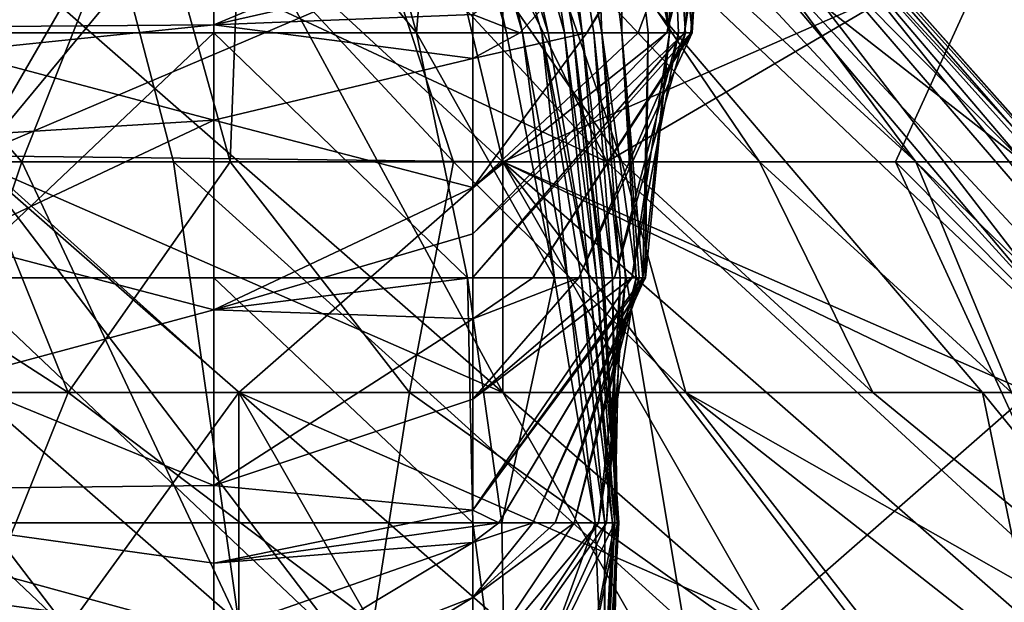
# Model space of a CAD drawing. Extents: x -161 to 11, y -10 to 160.
# Tile 447 of 499: x 0.98495 to 1.00164, y 0.16501 to 0.17488. Entities that reach past the tile are written whole.
import ezdxf

# ---------------------------------------------------------------- set-up
doc = ezdxf.new("R2010")
doc.units = 0
doc.header["$MEASUREMENT"] = 0
doc.layers.get('0').update_dxf_attribs({"linetype": 'CONTINUOUS'})

msp = doc.modelspace()

# ---------------------------------------------------------------- linework, layer by layer
for points in [[(0.984051, 0.184193, 0.709769), (0.994903, 0.172474, 0.709769), (0.989132, 0.184193, 0.717581)], [(0.986535, 0.17638, 0.701956), (0.994903, 0.172474, 0.709769), (0.984051, 0.184193, 0.709769)], [(1.00158, 0.17638, 0.725394), (0.989132, 0.184193, 0.717581), (0.994903, 0.172474, 0.709769)], [(0.991272, 0.180287, 0.272269), (0.990441, 0.184193, 0.276175), (1.003631, 0.168568, 0.276175)], [(0.990441, 0.184193, 0.276175), (0.993136, 0.182177, 0.280081), (1.003631, 0.168568, 0.276175)], [(1.00158, 0.17638, 0.725394), (1.010129, 0.172474, 0.733206), (1.002279, 0.184193, 0.737112)], [(0.995127, 0.178809, 0.161692), (0.995961, 0.174659, 0.154178), (0.994934, 0.182959, 0.154178)], [(0.995934, 0.178809, 0.146664), (0.994934, 0.182959, 0.154178), (0.995961, 0.174659, 0.154178)], [(0.993136, 0.182177, 0.280081), (0.997607, 0.177602, 0.283987), (1.004863, 0.168568, 0.280081)], [(0.993136, 0.182177, 0.280081), (1.004863, 0.168568, 0.280081), (1.003631, 0.168568, 0.276175)], [(0.988665, 0.180287, 0.523417), (0.984194, 0.172578, 0.526175), (0.979723, 0.17638, 0.522635)], [(0.993136, 0.168568, 0.267458), (0.979723, 0.180287, 0.266531), (0.988909, 0.17638, 0.268362)], [(0.984194, 0.172474, 0.266154), (0.979723, 0.180287, 0.266531), (0.993136, 0.168568, 0.267458)], [(0.993136, 0.17638, 0.526895), (0.984194, 0.172578, 0.526175), (0.988665, 0.180287, 0.523417)], [(0.988665, 0.17638, 0.348448), (0.992305, 0.172474, 0.346487), (0.989728, 0.180287, 0.342581)], [(0.993136, 0.172474, 0.268767), (0.988909, 0.17638, 0.268362), (0.991272, 0.180287, 0.272269)], [(0.992305, 0.172474, 0.346487), (0.995158, 0.172474, 0.342581), (0.989728, 0.180287, 0.342581)], [(0.99381, 0.17638, 0.338675), (0.989728, 0.180287, 0.342581), (0.995158, 0.172474, 0.342581)], [(0.991272, 0.180287, 0.272269), (1.003631, 0.168568, 0.276175), (1.00127, 0.168568, 0.272269)], [(0.991272, 0.180287, 0.272269), (1.00127, 0.168568, 0.272269), (0.993136, 0.172474, 0.268767)], [(0.993136, 0.180001, 0.330862), (0.993136, 0.178888, 0.334769), (1.000139, 0.172474, 0.330862)], [(0.993136, 0.180001, 0.330862), (1.000139, 0.172474, 0.330862), (0.997607, 0.175881, 0.326956)], [(0.993136, 0.178888, 0.334769), (0.99381, 0.17638, 0.338675), (0.997489, 0.172474, 0.338675)], [(1.000139, 0.172474, 0.330862), (0.993136, 0.178888, 0.334769), (0.997489, 0.172474, 0.338675)], [(0.98369, 0.174659, 0.270649), (0.98824, 0.178809, 0.268927), (0.98385, 0.178809, 0.270764)], [(0.98824, 0.178809, 0.268927), (0.98369, 0.174659, 0.270649), (0.98824, 0.174659, 0.269636)], [(0.98824, 0.174659, 0.269636), (0.991674, 0.174659, 0.266891), (0.98824, 0.178809, 0.268927)], [(0.990522, 0.178809, 0.266891), (0.98824, 0.178809, 0.268927), (0.991674, 0.174659, 0.266891)], [(0.992016, 0.178809, 0.263134), (0.990522, 0.178809, 0.266891), (0.991674, 0.174659, 0.266891)], [(0.991674, 0.174659, 0.266891), (0.993202, 0.174659, 0.263134), (0.992016, 0.178809, 0.263134)], [(0.992264, 0.178809, 0.259377), (0.992016, 0.178809, 0.263134), (0.993202, 0.174659, 0.263134)], [(0.993471, 0.174659, 0.259377), (0.992264, 0.178809, 0.259377), (0.993202, 0.174659, 0.263134)], [(0.992586, 0.178809, 0.248106), (0.992264, 0.178809, 0.259377), (0.993471, 0.174659, 0.259377)], [(0.993802, 0.174659, 0.244349), (0.992586, 0.178809, 0.248106), (0.993471, 0.174659, 0.259377)], [(0.993905, 0.174659, 0.236834), (0.992586, 0.178809, 0.248106), (0.993802, 0.174659, 0.244349)], [(0.992586, 0.178809, 0.248106), (0.993905, 0.174659, 0.236834), (0.993011, 0.178809, 0.233077)], [(0.994182, 0.174659, 0.221806), (0.993011, 0.178809, 0.233077), (0.993905, 0.174659, 0.236834)], [(0.994182, 0.174659, 0.221806), (0.993566, 0.178809, 0.210535), (0.993011, 0.178809, 0.233077)], [(0.994333, 0.174659, 0.210535), (0.993566, 0.178809, 0.210535), (0.994182, 0.174659, 0.221806)], [(0.99368, 0.178809, 0.20302), (0.993566, 0.178809, 0.210535), (0.994333, 0.174659, 0.210535)], [(0.994483, 0.174659, 0.20302), (0.99368, 0.178809, 0.20302), (0.994333, 0.174659, 0.210535)], [(0.99368, 0.178809, 0.20302), (0.994483, 0.174659, 0.20302), (0.994015, 0.178809, 0.191749)], [(0.994681, 0.174659, 0.191749), (0.994015, 0.178809, 0.191749), (0.994483, 0.174659, 0.20302)], [(0.994818, 0.174659, 0.184235), (0.994015, 0.178809, 0.191749), (0.994681, 0.174659, 0.191749)], [(0.994818, 0.174659, 0.184235), (0.994643, 0.178809, 0.172963), (0.994015, 0.178809, 0.191749)], [(0.997003, 0.178809, 0.127878), (0.995432, 0.174659, 0.127878), (0.994562, 0.174659, 0.124121)], [(0.997019, 0.178575, 0.124121), (0.997003, 0.178809, 0.127878), (0.994562, 0.174659, 0.124121)], [(0.995156, 0.174659, 0.172963), (0.994643, 0.178809, 0.172963), (0.994818, 0.174659, 0.184235)], [(0.995127, 0.178809, 0.161692), (0.994643, 0.178809, 0.172963), (0.995156, 0.174659, 0.172963)], [(0.9956, 0.174659, 0.161692), (0.995127, 0.178809, 0.161692), (0.995156, 0.174659, 0.172963)], [(0.995961, 0.174659, 0.154178), (0.995127, 0.178809, 0.161692), (0.9956, 0.174659, 0.161692)], [(0.995432, 0.174659, 0.127878), (0.997003, 0.178809, 0.127878), (0.995918, 0.174659, 0.131635)], [(0.995918, 0.174659, 0.131635), (0.99684, 0.178809, 0.131635), (0.996218, 0.174659, 0.135392)], [(0.997003, 0.178809, 0.127878), (0.99684, 0.178809, 0.131635), (0.995918, 0.174659, 0.131635)], [(0.996232, 0.174659, 0.146664), (0.995934, 0.178809, 0.146664), (0.996114, 0.174659, 0.150421)], [(0.996349, 0.174659, 0.142906), (0.995934, 0.178809, 0.146664), (0.996232, 0.174659, 0.146664)], [(0.995934, 0.178809, 0.146664), (0.996349, 0.174659, 0.142906), (0.9966, 0.178809, 0.135392)], [(0.996114, 0.174659, 0.150421), (0.995934, 0.178809, 0.146664), (0.995961, 0.174659, 0.154178)], [(0.996218, 0.174659, 0.135392), (0.9966, 0.178809, 0.135392), (0.996322, 0.174659, 0.139149)], [(0.99684, 0.178809, 0.131635), (0.9966, 0.178809, 0.135392), (0.996218, 0.174659, 0.135392)], [(0.996322, 0.174659, 0.139149), (0.9966, 0.178809, 0.135392), (0.996349, 0.174659, 0.142906)], [(0.997019, 0.178559, 0.120364), (0.993425, 0.174659, 0.120364), (0.992629, 0.174972, 0.116607)], [(0.997019, 0.178559, 0.120364), (0.997019, 0.178575, 0.124121), (0.993425, 0.174659, 0.120364)], [(0.993425, 0.174659, 0.120364), (0.997019, 0.178575, 0.124121), (0.994562, 0.174659, 0.124121)], [(0.999, 0.17638, 0.299612), (1.005957, 0.168568, 0.299612), (0.997607, 0.17784, 0.287894)], [(1.005718, 0.168568, 0.287894), (0.997607, 0.17784, 0.287894), (1.005957, 0.168568, 0.299612)], [(0.997607, 0.177602, 0.283987), (0.997607, 0.17784, 0.287894), (1.005718, 0.168568, 0.287894)], [(1.004863, 0.168568, 0.280081), (0.997607, 0.177602, 0.283987), (1.005718, 0.168568, 0.287894)], [(0.997607, 0.177593, 0.311331), (1.005927, 0.168568, 0.311331), (0.999, 0.17638, 0.299612)], [(0.997607, 0.177593, 0.311331), (0.998102, 0.17638, 0.319144), (1.001956, 0.172474, 0.319144)], [(1.001956, 0.172474, 0.319144), (1.005927, 0.168568, 0.311331), (0.997607, 0.177593, 0.311331)], [(0.970681, 0.174659, 0.121665), (0.98824, 0.177376, 0.105335), (0.98824, 0.174793, 0.116607)], [(0.970681, 0.174659, 0.121665), (0.975071, 0.177167, 0.109092), (0.98824, 0.177376, 0.105335)], [(0.98824, 0.177376, 0.105335), (0.992629, 0.176628, 0.109092), (0.98824, 0.174793, 0.116607)], [(0.98824, 0.174793, 0.116607), (0.992629, 0.176628, 0.109092), (0.992629, 0.175797, 0.112849)], [(0.980222, 0.172474, 0.686331), (0.984985, 0.172474, 0.694144), (0.981562, 0.17638, 0.694144)], [(0.981562, 0.17638, 0.694144), (0.984985, 0.172474, 0.694144), (0.986535, 0.17638, 0.701956)], [(0.984516, 0.17638, 0.3543), (0.984194, 0.172474, 0.354413), (0.987434, 0.17638, 0.350394)], [(0.98852, 0.172474, 0.350394), (0.987434, 0.17638, 0.350394), (0.984194, 0.172474, 0.354413)], [(0.993136, 0.17638, 0.526895), (0.993136, 0.172474, 0.528747), (0.984194, 0.172578, 0.526175)], [(0.984985, 0.172474, 0.694144), (0.987559, 0.172474, 0.69805), (0.986535, 0.17638, 0.701956)], [(0.994903, 0.172474, 0.709769), (0.986535, 0.17638, 0.701956), (0.987559, 0.172474, 0.69805)], [(0.988665, 0.17638, 0.348448), (0.987434, 0.17638, 0.350394), (0.98852, 0.172474, 0.350394)], [(0.988665, 0.17638, 0.348448), (0.98852, 0.172474, 0.350394), (0.992305, 0.172474, 0.346487)], [(0.993136, 0.172474, 0.268767), (0.993136, 0.168568, 0.267458), (0.988909, 0.17638, 0.268362)], [(1.002078, 0.17638, 0.53069), (0.993136, 0.172474, 0.528747), (0.993136, 0.17638, 0.526895)], [(1.002078, 0.168568, 0.533395), (0.993136, 0.172474, 0.528747), (1.002078, 0.17638, 0.53069)], [(0.995158, 0.172474, 0.342581), (0.997489, 0.172474, 0.338675), (0.99381, 0.17638, 0.338675)], [(0.999795, 0.172474, 0.717581), (1.00158, 0.17638, 0.725394), (0.994903, 0.172474, 0.709769)], [(0.997607, 0.175881, 0.326956), (1.001956, 0.172474, 0.319144), (0.998102, 0.17638, 0.319144)], [(1.005957, 0.168568, 0.299612), (0.999, 0.17638, 0.299612), (1.005927, 0.168568, 0.311331)], [(0.999795, 0.172474, 0.717581), (1.00495, 0.172474, 0.725394), (1.00158, 0.17638, 0.725394)], [(1.010129, 0.172474, 0.733206), (1.00158, 0.17638, 0.725394), (1.00495, 0.172474, 0.725394)], [(1.000139, 0.172474, 0.330862), (1.006549, 0.166261, 0.330862), (0.997607, 0.175881, 0.326956)], [(0.997607, 0.175881, 0.326956), (1.006549, 0.166261, 0.330862), (1.001956, 0.172474, 0.319144)], [(0.992629, 0.175797, 0.112849), (0.992629, 0.174972, 0.116607), (0.98824, 0.174793, 0.116607)], [(0.98824, 0.174793, 0.116607), (0.992629, 0.174972, 0.116607), (0.992629, 0.174225, 0.120364)], [(0.993425, 0.174659, 0.120364), (0.992629, 0.174225, 0.120364), (0.992629, 0.174972, 0.116607)], [(0.98824, 0.174793, 0.116607), (0.98385, 0.174342, 0.120364), (0.970681, 0.174659, 0.121665)], [(0.98385, 0.174342, 0.120364), (0.98824, 0.174793, 0.116607), (0.98824, 0.17318, 0.124121)], [(0.98824, 0.17318, 0.124121), (0.98824, 0.174793, 0.116607), (0.992629, 0.174225, 0.120364)], [(0.98824, 0.174659, 0.269636), (0.98369, 0.174659, 0.270649), (0.98385, 0.170509, 0.270577)], [(0.98824, 0.170509, 0.270009), (0.98824, 0.174659, 0.269636), (0.98385, 0.170509, 0.270577)], [(0.98824, 0.170509, 0.270009), (0.992539, 0.170509, 0.266891), (0.98824, 0.174659, 0.269636)], [(0.991674, 0.174659, 0.266891), (0.98824, 0.174659, 0.269636), (0.992539, 0.170509, 0.266891)], [(0.992539, 0.170509, 0.266891), (0.994015, 0.170509, 0.263134), (0.991674, 0.174659, 0.266891)], [(0.991674, 0.174659, 0.266891), (0.994015, 0.170509, 0.263134), (0.993202, 0.174659, 0.263134)], [(0.992629, 0.170514, 0.139149), (0.996322, 0.174659, 0.139149), (0.993648, 0.170509, 0.142906)], [(0.996218, 0.174659, 0.135392), (0.996322, 0.174659, 0.139149), (0.992629, 0.170514, 0.139149)], [(0.992629, 0.171256, 0.135392), (0.996218, 0.174659, 0.135392), (0.992629, 0.170514, 0.139149)], [(0.996218, 0.174659, 0.135392), (0.992629, 0.171256, 0.135392), (0.995918, 0.174659, 0.131635)], [(0.992629, 0.172042, 0.131635), (0.995918, 0.174659, 0.131635), (0.992629, 0.171256, 0.135392)], [(0.995918, 0.174659, 0.131635), (0.992629, 0.172042, 0.131635), (0.995432, 0.174659, 0.127878)], [(0.995432, 0.174659, 0.127878), (0.992629, 0.172042, 0.131635), (0.994562, 0.174659, 0.124121)], [(0.994562, 0.174659, 0.124121), (0.992629, 0.172042, 0.131635), (0.992629, 0.174225, 0.120364)], [(0.994562, 0.174659, 0.124121), (0.992629, 0.174225, 0.120364), (0.993425, 0.174659, 0.120364)], [(0.993471, 0.174659, 0.259377), (0.993202, 0.174659, 0.263134), (0.994015, 0.170509, 0.263134)], [(0.994235, 0.170509, 0.259377), (0.993471, 0.174659, 0.259377), (0.994015, 0.170509, 0.263134)], [(0.993802, 0.174659, 0.244349), (0.993471, 0.174659, 0.259377), (0.994235, 0.170509, 0.259377)], [(0.993648, 0.170509, 0.142906), (0.996349, 0.174659, 0.142906), (0.994424, 0.170509, 0.146664)], [(0.996349, 0.174659, 0.142906), (0.993648, 0.170509, 0.142906), (0.996322, 0.174659, 0.139149)], [(0.994466, 0.170509, 0.248106), (0.993802, 0.174659, 0.244349), (0.994235, 0.170509, 0.259377)], [(0.994601, 0.170509, 0.236834), (0.993802, 0.174659, 0.244349), (0.994466, 0.170509, 0.248106)], [(0.993802, 0.174659, 0.244349), (0.994601, 0.170509, 0.236834), (0.993905, 0.174659, 0.236834)], [(0.993905, 0.174659, 0.236834), (0.994601, 0.170509, 0.236834), (0.994182, 0.174659, 0.221806)], [(0.994727, 0.170509, 0.225563), (0.994182, 0.174659, 0.221806), (0.994601, 0.170509, 0.236834)], [(0.994333, 0.174659, 0.210535), (0.994182, 0.174659, 0.221806), (0.994727, 0.170509, 0.225563)], [(0.994818, 0.170509, 0.214292), (0.994333, 0.174659, 0.210535), (0.994727, 0.170509, 0.225563)], [(0.994852, 0.170509, 0.206778), (0.994333, 0.174659, 0.210535), (0.994818, 0.170509, 0.214292)], [(0.994483, 0.174659, 0.20302), (0.994333, 0.174659, 0.210535), (0.994852, 0.170509, 0.206778)], [(0.994424, 0.170509, 0.146664), (0.996232, 0.174659, 0.146664), (0.995029, 0.170509, 0.150421)], [(0.996349, 0.174659, 0.142906), (0.996232, 0.174659, 0.146664), (0.994424, 0.170509, 0.146664)], [(0.994995, 0.170509, 0.195506), (0.994483, 0.174659, 0.20302), (0.994852, 0.170509, 0.206778)], [(0.994995, 0.170509, 0.195506), (0.994681, 0.174659, 0.191749), (0.994483, 0.174659, 0.20302)], [(0.995129, 0.170509, 0.187992), (0.994681, 0.174659, 0.191749), (0.994995, 0.170509, 0.195506)], [(0.994818, 0.174659, 0.184235), (0.994681, 0.174659, 0.191749), (0.995129, 0.170509, 0.187992)], [(0.995219, 0.170509, 0.184235), (0.994818, 0.174659, 0.184235), (0.995129, 0.170509, 0.187992)], [(0.995397, 0.170509, 0.176721), (0.994818, 0.174659, 0.184235), (0.995219, 0.170509, 0.184235)], [(0.995397, 0.170509, 0.176721), (0.995156, 0.174659, 0.172963), (0.994818, 0.174659, 0.184235)], [(0.995029, 0.170509, 0.150421), (0.996114, 0.174659, 0.150421), (0.995324, 0.170509, 0.154178)], [(0.996114, 0.174659, 0.150421), (0.995029, 0.170509, 0.150421), (0.996232, 0.174659, 0.146664)], [(0.995449, 0.170509, 0.172963), (0.995156, 0.174659, 0.172963), (0.995397, 0.170509, 0.176721)], [(0.99551, 0.170509, 0.169206), (0.995156, 0.174659, 0.172963), (0.995449, 0.170509, 0.172963)], [(0.9956, 0.174659, 0.161692), (0.995156, 0.174659, 0.172963), (0.99551, 0.170509, 0.169206)], [(0.995324, 0.170509, 0.154178), (0.995961, 0.174659, 0.154178), (0.995509, 0.170509, 0.157935)], [(0.995961, 0.174659, 0.154178), (0.995324, 0.170509, 0.154178), (0.996114, 0.174659, 0.150421)], [(0.995509, 0.170509, 0.157935), (0.995961, 0.174659, 0.154178), (0.995556, 0.170509, 0.161692)], [(0.9956, 0.174659, 0.161692), (0.99551, 0.170509, 0.169206), (0.995548, 0.170509, 0.165449)], [(0.995556, 0.170509, 0.161692), (0.9956, 0.174659, 0.161692), (0.995548, 0.170509, 0.165449)], [(0.9956, 0.174659, 0.161692), (0.995556, 0.170509, 0.161692), (0.995961, 0.174659, 0.154178)], [(0.975071, 0.172375, 0.131635), (0.98385, 0.174342, 0.120364), (0.98824, 0.17318, 0.124121)], [(0.98824, 0.17318, 0.124121), (0.992629, 0.174225, 0.120364), (0.992629, 0.172042, 0.131635)], [(0.98824, 0.17318, 0.124121), (0.98385, 0.171114, 0.135392), (0.975071, 0.172375, 0.131635)], [(0.98385, 0.171114, 0.135392), (0.98824, 0.17318, 0.124121), (0.98824, 0.169965, 0.139149)], [(0.98824, 0.17318, 0.124121), (0.992629, 0.172042, 0.131635), (0.98824, 0.169965, 0.139149)], [(0.988665, 0.168568, 0.529613), (0.984194, 0.168568, 0.528858), (0.984194, 0.172578, 0.526175)], [(0.993136, 0.172474, 0.528747), (0.988665, 0.168568, 0.529613), (0.984194, 0.172578, 0.526175)], [(0.985774, 0.168568, 0.3543), (0.979723, 0.172474, 0.357912), (0.978697, 0.168568, 0.358206)], [(0.984194, 0.172474, 0.354413), (0.979723, 0.172474, 0.357912), (0.985774, 0.168568, 0.3543)], [(0.979723, 0.164662, 0.265282), (0.979723, 0.172474, 0.265663), (0.988665, 0.160755, 0.265406)], [(0.984194, 0.172474, 0.266154), (0.993136, 0.160755, 0.265797), (0.979723, 0.172474, 0.265663)], [(0.993136, 0.160755, 0.265797), (0.988665, 0.160755, 0.265406), (0.979723, 0.172474, 0.265663)], [(0.980222, 0.172474, 0.686331), (0.982379, 0.164662, 0.678519), (0.984985, 0.172474, 0.694144)], [(0.988665, 0.164662, 0.689573), (0.984985, 0.172474, 0.694144), (0.982379, 0.164662, 0.678519)], [(0.985774, 0.168568, 0.3543), (0.98852, 0.172474, 0.350394), (0.984194, 0.172474, 0.354413)], [(0.984194, 0.172474, 0.266154), (0.993136, 0.168568, 0.267458), (0.997607, 0.160755, 0.266701)], [(0.993136, 0.160755, 0.265797), (0.984194, 0.172474, 0.266154), (0.997607, 0.160755, 0.266701)], [(0.987559, 0.172474, 0.69805), (0.984985, 0.172474, 0.694144), (0.988665, 0.164662, 0.689573)], [(0.98852, 0.172474, 0.350394), (0.985774, 0.168568, 0.3543), (0.991555, 0.168568, 0.350394)], [(0.987559, 0.172474, 0.69805), (0.996204, 0.164662, 0.701956), (0.994903, 0.172474, 0.709769)], [(0.988665, 0.164662, 0.689573), (0.996204, 0.164662, 0.701956), (0.987559, 0.172474, 0.69805)], [(0.992305, 0.172474, 0.346487), (0.98852, 0.172474, 0.350394), (0.991555, 0.168568, 0.350394)], [(0.988665, 0.168568, 0.529613), (0.993136, 0.172474, 0.528747), (0.997607, 0.164662, 0.53385)], [(0.996239, 0.168568, 0.346487), (0.992305, 0.172474, 0.346487), (0.991555, 0.168568, 0.350394)], [(0.992305, 0.172474, 0.346487), (0.996239, 0.168568, 0.346487), (0.995158, 0.172474, 0.342581)], [(1.002078, 0.168568, 0.533395), (0.997607, 0.164662, 0.53385), (0.993136, 0.172474, 0.528747)], [(1.002078, 0.160755, 0.268277), (0.993136, 0.168568, 0.267458), (0.993136, 0.172474, 0.268767)], [(0.993136, 0.172474, 0.268767), (1.00127, 0.168568, 0.272269), (1.002078, 0.164662, 0.270214)], [(1.002078, 0.164662, 0.270214), (1.002078, 0.160755, 0.268277), (0.993136, 0.172474, 0.268767)], [(0.994903, 0.172474, 0.709769), (1.003393, 0.164662, 0.713675), (0.999795, 0.172474, 0.717581)], [(1.003393, 0.164662, 0.713675), (0.994903, 0.172474, 0.709769), (0.996204, 0.164662, 0.701956)], [(0.996239, 0.168568, 0.346487), (0.999409, 0.168568, 0.342581), (0.995158, 0.172474, 0.342581)], [(0.997489, 0.172474, 0.338675), (0.995158, 0.172474, 0.342581), (0.999409, 0.168568, 0.342581)], [(0.999409, 0.168568, 0.342581), (1.001758, 0.168568, 0.338675), (0.997489, 0.172474, 0.338675)], [(1.000139, 0.172474, 0.330862), (0.997489, 0.172474, 0.338675), (1.001758, 0.168568, 0.338675)], [(1.011451, 0.160755, 0.721487), (1.00495, 0.172474, 0.725394), (0.999795, 0.172474, 0.717581)], [(1.003393, 0.164662, 0.713675), (1.011451, 0.160755, 0.721487), (0.999795, 0.172474, 0.717581)], [(1.006549, 0.165449, 0.334769), (1.000139, 0.172474, 0.330862), (1.001758, 0.168568, 0.338675)], [(1.006549, 0.165449, 0.334769), (1.006549, 0.166261, 0.330862), (1.000139, 0.172474, 0.330862)], [(0.992629, 0.172042, 0.131635), (0.992629, 0.171256, 0.135392), (0.98824, 0.169965, 0.139149)], [(0.992629, 0.171256, 0.135392), (0.992629, 0.170514, 0.139149), (0.98824, 0.169965, 0.139149)], [(0.98824, 0.169965, 0.139149), (0.98385, 0.168789, 0.146664), (0.98385, 0.171114, 0.135392)], [(0.98824, 0.170509, 0.270009), (0.98385, 0.170509, 0.270577), (0.98824, 0.166359, 0.270243)], [(0.98824, 0.166359, 0.270243), (0.98385, 0.170509, 0.270577), (0.98385, 0.166359, 0.270499)], [(0.98824, 0.169965, 0.139149), (0.992629, 0.170514, 0.139149), (0.992629, 0.169817, 0.142906)], [(0.98824, 0.166359, 0.270243), (0.992629, 0.166359, 0.267413), (0.98824, 0.170509, 0.270009)], [(0.992629, 0.166359, 0.267413), (0.992539, 0.170509, 0.266891), (0.98824, 0.170509, 0.270009)], [(0.992629, 0.166359, 0.267413), (0.993123, 0.166359, 0.266891), (0.992539, 0.170509, 0.266891)], [(0.994015, 0.170509, 0.263134), (0.992539, 0.170509, 0.266891), (0.993123, 0.166359, 0.266891)], [(0.992629, 0.170514, 0.139149), (0.993648, 0.170509, 0.142906), (0.992629, 0.169817, 0.142906)], [(0.994424, 0.170509, 0.146664), (0.992629, 0.169817, 0.142906), (0.993648, 0.170509, 0.142906)], [(0.995556, 0.170509, 0.161692), (0.993069, 0.166359, 0.165449), (0.992629, 0.166574, 0.161692)], [(0.995509, 0.170509, 0.157935), (0.995556, 0.170509, 0.161692), (0.992629, 0.166574, 0.161692)], [(0.995324, 0.170509, 0.154178), (0.995509, 0.170509, 0.157935), (0.992629, 0.166574, 0.161692)], [(0.995324, 0.170509, 0.154178), (0.992629, 0.166574, 0.161692), (0.992629, 0.168452, 0.150421)], [(0.995324, 0.170509, 0.154178), (0.992629, 0.168452, 0.150421), (0.995029, 0.170509, 0.150421)], [(0.995029, 0.170509, 0.150421), (0.992629, 0.168452, 0.150421), (0.994424, 0.170509, 0.146664)], [(0.992629, 0.169817, 0.142906), (0.994424, 0.170509, 0.146664), (0.992629, 0.168452, 0.150421)], [(0.993069, 0.166359, 0.165449), (0.995548, 0.170509, 0.165449), (0.993648, 0.166359, 0.169206)], [(0.995548, 0.170509, 0.165449), (0.993069, 0.166359, 0.165449), (0.995556, 0.170509, 0.161692)], [(0.993123, 0.166359, 0.266891), (0.994704, 0.166359, 0.263134), (0.994015, 0.170509, 0.263134)], [(0.993648, 0.166359, 0.169206), (0.99551, 0.170509, 0.169206), (0.994026, 0.166359, 0.172963)], [(0.995548, 0.170509, 0.165449), (0.99551, 0.170509, 0.169206), (0.993648, 0.166359, 0.169206)], [(0.994235, 0.170509, 0.259377), (0.994015, 0.170509, 0.263134), (0.994704, 0.166359, 0.263134)], [(0.994026, 0.166359, 0.172963), (0.995449, 0.170509, 0.172963), (0.994348, 0.166359, 0.176721)], [(0.99551, 0.170509, 0.169206), (0.995449, 0.170509, 0.172963), (0.994026, 0.166359, 0.172963)], [(0.994466, 0.170509, 0.248106), (0.994235, 0.170509, 0.259377), (0.994865, 0.166359, 0.259377)], [(0.994865, 0.166359, 0.259377), (0.994235, 0.170509, 0.259377), (0.994704, 0.166359, 0.263134)], [(0.994348, 0.166359, 0.176721), (0.995397, 0.170509, 0.176721), (0.994759, 0.166359, 0.184235)], [(0.995449, 0.170509, 0.172963), (0.995397, 0.170509, 0.176721), (0.994348, 0.166359, 0.176721)], [(0.994996, 0.166359, 0.244349), (0.994466, 0.170509, 0.248106), (0.994865, 0.166359, 0.259377)], [(0.994601, 0.170509, 0.236834), (0.994466, 0.170509, 0.248106), (0.994996, 0.166359, 0.244349)], [(0.995039, 0.166359, 0.233077), (0.994601, 0.170509, 0.236834), (0.994996, 0.166359, 0.244349)], [(0.994727, 0.170509, 0.225563), (0.994601, 0.170509, 0.236834), (0.995039, 0.166359, 0.233077)], [(0.995106, 0.166359, 0.221806), (0.994727, 0.170509, 0.225563), (0.995039, 0.166359, 0.233077)], [(0.994818, 0.170509, 0.214292), (0.994727, 0.170509, 0.225563), (0.995106, 0.166359, 0.221806)], [(0.995397, 0.170509, 0.176721), (0.995219, 0.170509, 0.184235), (0.994759, 0.166359, 0.184235)], [(0.994759, 0.166359, 0.184235), (0.995219, 0.170509, 0.184235), (0.994894, 0.166359, 0.187992)], [(0.995076, 0.166359, 0.206778), (0.994818, 0.170509, 0.214292), (0.995106, 0.166359, 0.221806)], [(0.995076, 0.166359, 0.206778), (0.994852, 0.170509, 0.206778), (0.994818, 0.170509, 0.214292)], [(0.994995, 0.170509, 0.195506), (0.994852, 0.170509, 0.206778), (0.995076, 0.166359, 0.206778)], [(0.994894, 0.166359, 0.187992), (0.995129, 0.170509, 0.187992), (0.995035, 0.166359, 0.191749)], [(0.995129, 0.170509, 0.187992), (0.994894, 0.166359, 0.187992), (0.995219, 0.170509, 0.184235)], [(0.995084, 0.166359, 0.195506), (0.994995, 0.170509, 0.195506), (0.995076, 0.166359, 0.206778)], [(0.995035, 0.166359, 0.191749), (0.994995, 0.170509, 0.195506), (0.995084, 0.166359, 0.195506)], [(0.995035, 0.166359, 0.191749), (0.995129, 0.170509, 0.187992), (0.994995, 0.170509, 0.195506)], [(0.98385, 0.168789, 0.146664), (0.98824, 0.169965, 0.139149), (0.98824, 0.166989, 0.154178)], [(0.98824, 0.169965, 0.139149), (0.992629, 0.169817, 0.142906), (0.98824, 0.166989, 0.154178)], [(0.992629, 0.169817, 0.142906), (0.992629, 0.168452, 0.150421), (0.98824, 0.166989, 0.154178)], [(0.98385, 0.168789, 0.146664), (0.98824, 0.166989, 0.154178), (0.97946, 0.166896, 0.157935)], [(0.984194, 0.164662, 0.357617), (0.985774, 0.168568, 0.3543), (0.978697, 0.168568, 0.358206)], [(0.984194, 0.162431, 0.533987), (0.984194, 0.168568, 0.528858), (0.988665, 0.168568, 0.529613)], [(0.990939, 0.164662, 0.3543), (0.985774, 0.168568, 0.3543), (0.984194, 0.164662, 0.357617)], [(0.988665, 0.160755, 0.535246), (0.984194, 0.162431, 0.533987), (0.988665, 0.168568, 0.529613)], [(0.990939, 0.164662, 0.3543), (0.991555, 0.168568, 0.350394), (0.985774, 0.168568, 0.3543)], [(0.997607, 0.164662, 0.53385), (0.993136, 0.160755, 0.535408), (0.988665, 0.168568, 0.529613)], [(0.993136, 0.160755, 0.535408), (0.988665, 0.160755, 0.535246), (0.988665, 0.168568, 0.529613)], [(0.991555, 0.168568, 0.350394), (0.990939, 0.164662, 0.3543), (1.002078, 0.161099, 0.350394)], [(1.002078, 0.161099, 0.350394), (0.996239, 0.168568, 0.346487), (0.991555, 0.168568, 0.350394)], [(0.993136, 0.168568, 0.267458), (1.002078, 0.160755, 0.268277), (0.997607, 0.160755, 0.266701)], [(1.006549, 0.162704, 0.342581), (0.999409, 0.168568, 0.342581), (0.996239, 0.168568, 0.346487)], [(1.002078, 0.161099, 0.350394), (1.006187, 0.160755, 0.346487), (0.996239, 0.168568, 0.346487)], [(1.006187, 0.160755, 0.346487), (1.006549, 0.162704, 0.342581), (0.996239, 0.168568, 0.346487)], [(0.997607, 0.164662, 0.53385), (1.002078, 0.168568, 0.533395), (1.002078, 0.164662, 0.534965)], [(0.999409, 0.168568, 0.342581), (1.006549, 0.162704, 0.342581), (1.001758, 0.168568, 0.338675)], [(1.003631, 0.168568, 0.276175), (1.004449, 0.164662, 0.272269), (1.00127, 0.168568, 0.272269)], [(1.004449, 0.164662, 0.272269), (1.002078, 0.164662, 0.270214), (1.00127, 0.168568, 0.272269)], [(0.992629, 0.166574, 0.161692), (0.98824, 0.166989, 0.154178), (0.992629, 0.168452, 0.150421)], [(0.97946, 0.166896, 0.157935), (0.98824, 0.166989, 0.154178), (0.98824, 0.165675, 0.161692)], [(0.97946, 0.165677, 0.165449), (0.97946, 0.166896, 0.157935), (0.98824, 0.164488, 0.169206)], [(0.98824, 0.165675, 0.161692), (0.98824, 0.164488, 0.169206), (0.97946, 0.166896, 0.157935)], [(0.992629, 0.166574, 0.161692), (0.98824, 0.165675, 0.161692), (0.98824, 0.166989, 0.154178)], [(0.98824, 0.165675, 0.161692), (0.992629, 0.166574, 0.161692), (0.993069, 0.166359, 0.165449)], [(0.98824, 0.162208, 0.270041), (0.98824, 0.166359, 0.270243), (0.98385, 0.166359, 0.270499)], [(0.98385, 0.166359, 0.270499), (0.98385, 0.162208, 0.269195), (0.98824, 0.162208, 0.270041)], [(0.993069, 0.166359, 0.165449), (0.992629, 0.166026, 0.165449), (0.98824, 0.165675, 0.161692)], [(0.992629, 0.162208, 0.267457), (0.992629, 0.166359, 0.267413), (0.98824, 0.166359, 0.270243)], [(0.98824, 0.162208, 0.270041), (0.992629, 0.162208, 0.267457), (0.98824, 0.166359, 0.270243)], [(0.992629, 0.163157, 0.187992), (0.994894, 0.166359, 0.187992), (0.992997, 0.162208, 0.191749)], [(0.994759, 0.166359, 0.184235), (0.994894, 0.166359, 0.187992), (0.992629, 0.163157, 0.187992)], [(0.992629, 0.163806, 0.184235), (0.994759, 0.166359, 0.184235), (0.992629, 0.163157, 0.187992)], [(0.994348, 0.166359, 0.176721), (0.994759, 0.166359, 0.184235), (0.992629, 0.163806, 0.184235)], [(0.992629, 0.165096, 0.172963), (0.994348, 0.166359, 0.176721), (0.992629, 0.163806, 0.184235)], [(0.994348, 0.166359, 0.176721), (0.992629, 0.165096, 0.172963), (0.994026, 0.166359, 0.172963)], [(0.994026, 0.166359, 0.172963), (0.992629, 0.165096, 0.172963), (0.993648, 0.166359, 0.169206)], [(0.992629, 0.166026, 0.165449), (0.993648, 0.166359, 0.169206), (0.992629, 0.165096, 0.172963)], [(0.993648, 0.166359, 0.169206), (0.992629, 0.166026, 0.165449), (0.993069, 0.166359, 0.165449)], [(0.992629, 0.166359, 0.267413), (0.992629, 0.162208, 0.267457), (0.993188, 0.162208, 0.266891)], [(0.993188, 0.162208, 0.266891), (0.993123, 0.166359, 0.266891), (0.992629, 0.166359, 0.267413)], [(0.995035, 0.166359, 0.191749), (0.992997, 0.162208, 0.191749), (0.994894, 0.166359, 0.187992)], [(0.992997, 0.162208, 0.191749), (0.995035, 0.166359, 0.191749), (0.994238, 0.162208, 0.195506)], [(0.994704, 0.166359, 0.263134), (0.993123, 0.166359, 0.266891), (0.993188, 0.162208, 0.266891)], [(0.994704, 0.166359, 0.263134), (0.993188, 0.162208, 0.266891), (0.994872, 0.162208, 0.263134)], [(0.994238, 0.162208, 0.195506), (0.995084, 0.166359, 0.195506), (0.994877, 0.162208, 0.199263)], [(0.995035, 0.166359, 0.191749), (0.995084, 0.166359, 0.195506), (0.994238, 0.162208, 0.195506)], [(0.994872, 0.162208, 0.263134), (0.994865, 0.166359, 0.259377), (0.994704, 0.166359, 0.263134)], [(0.994788, 0.162208, 0.240592), (0.994996, 0.166359, 0.244349), (0.994848, 0.162208, 0.25562)], [(0.995039, 0.166359, 0.233077), (0.994996, 0.166359, 0.244349), (0.994788, 0.162208, 0.240592)], [(0.994824, 0.162208, 0.236834), (0.995039, 0.166359, 0.233077), (0.994788, 0.162208, 0.240592)], [(0.995106, 0.166359, 0.221806), (0.995039, 0.166359, 0.233077), (0.994824, 0.162208, 0.236834)], [(0.994848, 0.162208, 0.221806), (0.995106, 0.166359, 0.221806), (0.994824, 0.162208, 0.236834)], [(0.994865, 0.166359, 0.259377), (0.994872, 0.162208, 0.263134), (0.994848, 0.162208, 0.25562)], [(0.994996, 0.166359, 0.244349), (0.994865, 0.166359, 0.259377), (0.994848, 0.162208, 0.25562)], [(0.994859, 0.162208, 0.210535), (0.995106, 0.166359, 0.221806), (0.994848, 0.162208, 0.221806)], [(0.994859, 0.162208, 0.210535), (0.995076, 0.166359, 0.206778), (0.995106, 0.166359, 0.221806)], [(0.994973, 0.162208, 0.20302), (0.995076, 0.166359, 0.206778), (0.994859, 0.162208, 0.210535)], [(0.994877, 0.162208, 0.199263), (0.995084, 0.166359, 0.195506), (0.994973, 0.162208, 0.20302)], [(0.995084, 0.166359, 0.195506), (0.995076, 0.166359, 0.206778), (0.994973, 0.162208, 0.20302)], [(0.992629, 0.166026, 0.165449), (0.992629, 0.165096, 0.172963), (0.98824, 0.163386, 0.176721)], [(0.98824, 0.163386, 0.176721), (0.98824, 0.164488, 0.169206), (0.992629, 0.166026, 0.165449)], [(0.98824, 0.164488, 0.169206), (0.98824, 0.165675, 0.161692), (0.992629, 0.166026, 0.165449)], [(0.975071, 0.163682, 0.180478), (0.97946, 0.165677, 0.165449), (0.98824, 0.164488, 0.169206)], [(0.992629, 0.165096, 0.172963), (0.992629, 0.163806, 0.184235), (0.98824, 0.162423, 0.184235)], [(0.98824, 0.162423, 0.184235), (0.98824, 0.163386, 0.176721), (0.992629, 0.165096, 0.172963)]]:
    msp.add_3dface(points)

doc.saveas('drawing.dxf')
